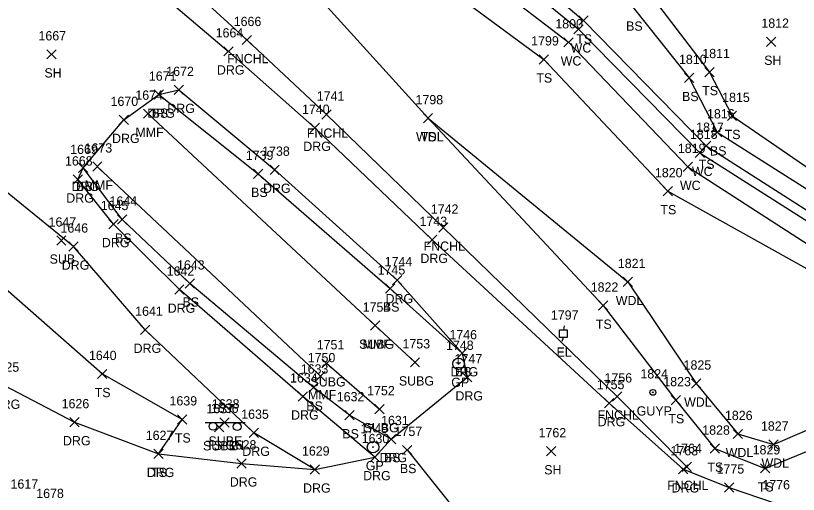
# Model space of a CAD drawing. Extents: x 1505656 to 1508446, y 700805 to 703031.
# Drawn here: x 1506456 to 1506624.7, y 702197.6 to 702300.8 of the extents above; entities that cross this region are included whole.
import ezdxf

# ---------------------------------------------------------------- set-up
doc = ezdxf.new("R2010")
doc.units = 0
for name, color, linetype in [('L_A', 7, 'Continuous'), ('L_I', 7, 'Continuous'), ('L_TIC', 7, 'Continuous'), ('LAWA', 7, 'Continuous'), ('LAWE', 7, 'Continuous'), ('LDEFAULT', 7, 'Continuous'), ('LELB', 7, 'Continuous'), ('LFNC', 7, 'Continuous'), ('R_A', 7, 'Continuous'), ('R_I', 7, 'Continuous'), ('R_TIC', 7, 'Continuous'), ('RDG', 7, 'Continuous'), ('RGP', 7, 'Continuous'), ('S_A', 7, 'Continuous'), ('S_I', 7, 'Continuous'), ('SSGN', 7, 'Continuous'), ('U_A', 7, 'Continuous'), ('U_I', 7, 'Continuous'), ('U_TIC', 7, 'Continuous'), ('UEPT', 7, 'Continuous'), ('UG', 7, 'Continuous'), ('UPGW', 7, 'Continuous')]:
    doc.layers.add(name, color=color, linetype=linetype)

msp = doc.modelspace()

# ---------------------------------------------------------------- linework, layer by layer
at = {"layer": 'L_TIC'}
for points in [[(1506577.46, 702298.78), (1506579.46, 702300.78)], [(1506579.46, 702298.78), (1506577.46, 702300.78)], [(1506576.35, 702296.85), (1506578.35, 702298.85)], [(1506578.35, 702296.85), (1506576.35, 702298.85)], [(1506504.88, 702294.55), (1506506.88, 702296.55)], [(1506506.88, 702294.55), (1506504.88, 702296.55)], [(1506574.21, 702294.05), (1506576.21, 702296.05)], [(1506576.21, 702294.05), (1506574.21, 702296.05)], [(1506617.89, 702294.18), (1506619.89, 702296.18)], [(1506619.89, 702294.18), (1506617.89, 702296.18)], [(1506462.75, 702291.46), (1506464.75, 702293.46)], [(1506464.75, 702291.46), (1506462.75, 702293.46)], [(1506568.86, 702290.37), (1506570.86, 702292.37)], [(1506570.86, 702290.37), (1506568.86, 702292.37)], [(1506600.23, 702286.37), (1506602.23, 702288.37)], [(1506602.23, 702286.37), (1506600.23, 702288.37)], [(1506604.6, 702287.64), (1506606.6, 702289.64)], [(1506606.6, 702287.64), (1506604.6, 702289.64)], [(1506485.92, 702282.77), (1506487.92, 702284.77)], [(1506487.92, 702282.77), (1506485.92, 702284.77)], [(1506483.58, 702278.66), (1506485.58, 702280.66)], [(1506485.58, 702278.66), (1506483.58, 702280.66)], [(1506522.06, 702278.47), (1506524.06, 702280.47)], [(1506524.06, 702278.47), (1506522.06, 702280.47)], [(1506543.92, 702277.68), (1506545.92, 702279.68)], [(1506545.92, 702277.68), (1506543.92, 702279.68)], [(1506543.92, 702277.68), (1506545.92, 702279.68)], [(1506545.92, 702277.68), (1506543.92, 702279.68)], [(1506609.44, 702278.18), (1506611.44, 702280.18)], [(1506611.44, 702278.18), (1506609.44, 702280.18)], [(1506606.24, 702274.64), (1506608.24, 702276.64)], [(1506608.24, 702274.64), (1506606.24, 702276.64)], [(1506603.85, 702271.74), (1506605.85, 702273.74)], [(1506605.85, 702271.74), (1506603.85, 702273.74)], [(1506602.49, 702270.23), (1506604.49, 702272.23)], [(1506604.49, 702270.23), (1506602.49, 702272.23)], [(1506469.6, 702266.98), (1506471.6, 702268.98)], [(1506471.6, 702266.98), (1506469.6, 702268.98)], [(1506472.64, 702267.28), (1506474.64, 702269.28)], [(1506474.64, 702267.28), (1506472.64, 702269.28)], [(1506599.92, 702267.2), (1506601.92, 702269.2)], [(1506601.92, 702267.2), (1506599.92, 702269.2)], [(1506507.34, 702265.69), (1506509.34, 702267.69)], [(1506509.34, 702265.69), (1506507.34, 702267.69)], [(1506595.61, 702261.95), (1506597.61, 702263.95)], [(1506597.61, 702261.95), (1506595.61, 702263.95)], [(1506478.01, 702255.83), (1506480.01, 702257.83)], [(1506480.01, 702255.83), (1506478.01, 702257.83)], [(1506547.22, 702254.09), (1506549.22, 702256.09)], [(1506549.22, 702254.09), (1506547.22, 702256.09)], [(1506586.97, 702242.37), (1506588.97, 702244.37)], [(1506588.97, 702242.37), (1506586.97, 702244.37)], [(1506492.56, 702242.04), (1506494.56, 702244.04)], [(1506494.56, 702242.04), (1506492.56, 702244.04)], [(1506535.75, 702240.97), (1506537.75, 702242.97)], [(1506537.75, 702240.97), (1506535.75, 702242.97)], [(1506581.68, 702237.27), (1506583.68, 702239.27)], [(1506583.68, 702237.27), (1506581.68, 702239.27)], [(1506532.53, 702232.96), (1506534.53, 702234.96)], [(1506534.53, 702232.96), (1506532.53, 702234.96)], [(1506551.28, 702227.01), (1506553.28, 702229.01)], [(1506553.28, 702227.01), (1506551.28, 702229.01)], [(1506473.67, 702222.53), (1506475.67, 702224.53)], [(1506475.67, 702222.53), (1506473.67, 702224.53)], [(1506520.77, 702222.06), (1506522.77, 702224.06)], [(1506522.77, 702222.06), (1506520.77, 702224.06)], [(1506601.7, 702220.47), (1506603.7, 702222.47)], [(1506603.7, 702220.47), (1506601.7, 702222.47)], [(1506519.23, 702219.62), (1506521.23, 702221.62)], [(1506521.23, 702219.62), (1506519.23, 702221.62)], [(1506584.71, 702217.69), (1506586.71, 702219.69)], [(1506586.71, 702217.69), (1506584.71, 702219.69)], [(1506597.32, 702216.88), (1506599.32, 702218.88)], [(1506599.32, 702216.88), (1506597.32, 702218.88)], [(1506526.99, 702213.63), (1506528.99, 702215.63)], [(1506528.99, 702213.63), (1506526.99, 702215.63)], [(1506490.95, 702212.74), (1506492.95, 702214.74)], [(1506492.95, 702212.74), (1506490.95, 702214.74)], [(1506610.67, 702209.59), (1506612.67, 702211.59)], [(1506612.67, 702209.59), (1506610.67, 702211.59)], [(1506535.97, 702208.5), (1506537.97, 702210.5)], [(1506537.97, 702208.5), (1506535.97, 702210.5)], [(1506618.38, 702207.31), (1506620.38, 702209.31)], [(1506620.38, 702207.31), (1506618.38, 702209.31)], [(1506485.82, 702205.3), (1506487.82, 702207.3)], [(1506487.82, 702205.3), (1506485.82, 702207.3)], [(1506539.41, 702206.14), (1506541.41, 702208.14)], [(1506541.41, 702206.14), (1506539.41, 702208.14)], [(1506570.49, 702205.87), (1506572.49, 702207.87)], [(1506572.49, 702205.87), (1506570.49, 702207.87)], [(1506605.72, 702206.43), (1506607.72, 702208.43)], [(1506607.72, 702206.43), (1506605.72, 702208.43)], [(1506599.72, 702202.5), (1506601.72, 702204.5)], [(1506601.72, 702202.5), (1506599.72, 702204.5)], [(1506616.6, 702202.18), (1506618.6, 702204.18)], [(1506618.6, 702202.18), (1506616.6, 702204.18)]]:
    msp.add_lwpolyline(points, dxfattribs=at)
at = {"layer": 'LAWA'}
msp.add_lwpolyline([(1506477.11, 702338.78), (1506505.06, 702319.4), (1506519.83, 702306.48), (1506544.92, 702278.68), (1506587.97, 702243.37), (1506602.7, 702221.47), (1506611.67, 702210.59), (1506619.38, 702208.31), (1506641.95, 702218.05), (1506645.77, 702210.36), (1506641.46, 702203.26), (1506655.95, 702212.94), (1506663.5, 702213.58), (1506668.03, 702215.72), (1506670.93, 702221.58), (1506675.61, 702223.42), (1506692.94, 702236.13), (1506718.23, 702260.42), (1506729.5, 702264.44), (1506742.86, 702284.75), (1506741.94, 702295.33)], dxfattribs=at)
at = {"layer": 'LAWE'}
for points in [[(1506490.28, 702352.03), (1506521, 702337.02), (1506544.56, 702324.54), (1506577.35, 702297.85), (1506603.49, 702271.23), (1506645.31, 702244.64), (1506657.31, 702236.2), (1506666.67, 702222.92)], [(1506488.57, 702349.6), (1506518.67, 702334.27), (1506541.33, 702321.04), (1506575.21, 702295.05), (1506600.92, 702268.2), (1506640.24, 702242.81), (1506654.94, 702232.65), (1506664.19, 702221.57), (1506666.67, 702222.92)]]:
    msp.add_lwpolyline(points, dxfattribs=at)
at = {"layer": 'LDEFAULT'}
for points in [[(1506484.58, 702279.66), (1506533.53, 702233.96)], [(1506473.64, 702268.28), (1506521.77, 702223.06)]]:
    msp.add_lwpolyline(points, dxfattribs=at)
at = {"layer": 'LELB'}
for points in [[(1506524.02, 702379.4), (1506546.11, 702363.25), (1506568.43, 702344.57), (1506583.69, 702335.66), (1506592.02, 702306.47), (1506605.6, 702288.64), (1506610.44, 702279.18), (1506647.59, 702253.7), (1506664.77, 702242.35), (1506675.61, 702223.42)], [(1506517.86, 702372.04), (1506540.4, 702356.24), (1506563.61, 702340.55), (1506580.36, 702332.13), (1506589.17, 702302.55), (1506601.23, 702287.37), (1506607.24, 702275.64), (1506646.32, 702250.86), (1506661.06, 702239.55), (1506668.92, 702226.41)], [(1506493, 702353.6), (1506523.91, 702339.68), (1506547.42, 702326.31), (1506578.46, 702299.78), (1506604.85, 702272.74), (1506645.34, 702246.87), (1506659.66, 702237.07), (1506668.92, 702226.41), (1506670.93, 702221.58)], [(1506487.03, 702347.19), (1506516.48, 702331.54), (1506536.52, 702316.03), (1506569.86, 702291.37), (1506596.61, 702262.95), (1506637.67, 702240.04), (1506649.57, 702229.14), (1506654.6, 702217.41), (1506663.5, 702213.58)], [(1506486.82, 702206.3), (1506491.95, 702213.74), (1506474.67, 702223.53), (1506451.51, 702243.89), (1506427.26, 702260.98), (1506428.13, 702279.06), (1506421.5, 702288.35)], [(1506486.92, 702283.77), (1506508.34, 702266.69), (1506536.75, 702241.97), (1506552.28, 702228.01)], [(1506544.92, 702278.68), (1506582.68, 702238.27), (1506598.32, 702217.88), (1506606.72, 702207.43), (1506617.6, 702203.18), (1506638.93, 702211.95), (1506641.46, 702203.26), (1506654.1, 702202.33), (1506664.08, 702207.76), (1506672.19, 702211.2), (1506678.19, 702215.65), (1506697.87, 702230.58), (1506723.25, 702251.01), (1506744.84, 702270.48), (1506754.22, 702281.75)], [(1506536.97, 702209.5), (1506527.99, 702214.63), (1506520.23, 702220.62), (1506493.56, 702243.04), (1506479.01, 702256.83), (1506470.6, 702267.98)], [(1506540.41, 702207.14), (1506552.35, 702192.21), (1506559.13, 702175.63), (1506560.83, 702173.24), (1506577.01, 702171.27), (1506584.12, 702164.75), (1506586.65, 702158.36), (1506582.09, 702148.79), (1506566.68, 702137.36), (1506553.67, 702122.51), (1506546.22, 702113.13)]]:
    msp.add_lwpolyline(points, dxfattribs=at)
at = {"layer": 'LFNC'}
msp.add_lwpolyline([(1506404.78, 702128.8), (1506395.36, 702117.73), (1506383.9, 702138.16), (1506370.28, 702161.28), (1506361.24, 702178.8), (1506352.89, 702196.54), (1506359.41, 702213.98), (1506368.12, 702232.5), (1506396.58, 702269.17), (1506405.46, 702278.13), (1506422.05, 702293.03), (1506443.83, 702311.16), (1506467.22, 702329.6), (1506489.51, 702310.58), (1506505.88, 702295.55), (1506523.06, 702279.47), (1506548.22, 702255.09), (1506585.71, 702218.69), (1506600.72, 702203.5)], dxfattribs=at)
at = {"layer": 'R_TIC'}
for points in [[(1506500.93, 702292.1), (1506502.93, 702294.1)], [(1506502.93, 702292.1), (1506500.93, 702294.1)], [(1506485.92, 702282.77), (1506487.92, 702284.77)], [(1506487.92, 702282.77), (1506485.92, 702284.77)], [(1506490.24, 702283.8), (1506492.24, 702285.8)], [(1506492.24, 702283.8), (1506490.24, 702285.8)], [(1506478.33, 702277.33), (1506480.33, 702279.33)], [(1506480.33, 702277.33), (1506478.33, 702279.33)], [(1506519.54, 702275.62), (1506521.54, 702277.62)], [(1506521.54, 702275.62), (1506519.54, 702277.62)], [(1506469.6, 702266.98), (1506471.6, 702268.98)], [(1506471.6, 702266.98), (1506469.6, 702268.98)], [(1506510.87, 702266.58), (1506512.87, 702268.58)], [(1506512.87, 702266.58), (1506510.87, 702268.58)], [(1506468.46, 702264.48), (1506470.46, 702266.48)], [(1506470.46, 702264.48), (1506468.46, 702266.48)], [(1506476.13, 702254.86), (1506478.13, 702256.86)], [(1506478.13, 702254.86), (1506476.13, 702256.86)], [(1506544.79, 702251.46), (1506546.79, 702253.46)], [(1506546.79, 702251.46), (1506544.79, 702253.46)], [(1506467.5, 702250.01), (1506469.5, 702252.01)], [(1506469.5, 702250.01), (1506467.5, 702252.01)], [(1506537.27, 702242.77), (1506539.27, 702244.77)], [(1506539.27, 702242.77), (1506537.27, 702244.77)], [(1506490.32, 702240.72), (1506492.32, 702242.72)], [(1506492.32, 702240.72), (1506490.32, 702242.72)], [(1506482.97, 702232.07), (1506484.97, 702234.07)], [(1506484.97, 702232.07), (1506482.97, 702234.07)], [(1506551.28, 702227.01), (1506553.28, 702229.01)], [(1506553.28, 702227.01), (1506551.28, 702229.01)], [(1506552.35, 702221.81), (1506554.35, 702223.81)], [(1506554.35, 702221.81), (1506552.35, 702223.81)], [(1506552.35, 702221.81), (1506554.35, 702223.81)], [(1506554.35, 702221.81), (1506552.35, 702223.81)], [(1506516.92, 702217.69), (1506518.92, 702219.69)], [(1506518.92, 702217.69), (1506516.92, 702219.69)], [(1506582.99, 702216.25), (1506584.99, 702218.25)], [(1506584.99, 702216.25), (1506582.99, 702218.25)], [(1506467.75, 702212.14), (1506469.75, 702214.14)], [(1506469.75, 702212.14), (1506467.75, 702214.14)], [(1506506.4, 702209.86), (1506508.4, 702211.86)], [(1506508.4, 702209.86), (1506506.4, 702211.86)], [(1506535.97, 702208.5), (1506537.97, 702210.5)], [(1506537.97, 702208.5), (1506535.97, 702210.5)], [(1506485.82, 702205.3), (1506487.82, 702207.3)], [(1506487.82, 702205.3), (1506485.82, 702207.3)], [(1506532.45, 702204.61), (1506534.45, 702206.61)], [(1506534.45, 702204.61), (1506532.45, 702206.61)], [(1506532.45, 702204.61), (1506534.45, 702206.61)], [(1506534.45, 702204.61), (1506532.45, 702206.61)], [(1506503.71, 702203.25), (1506505.71, 702205.25)], [(1506505.71, 702203.25), (1506503.71, 702205.25)], [(1506519.5, 702201.93), (1506521.5, 702203.93)], [(1506521.5, 702201.93), (1506519.5, 702203.93)], [(1506519.5, 702201.93), (1506521.5, 702203.93)], [(1506521.5, 702201.93), (1506519.5, 702203.93)], [(1506598.92, 702201.97), (1506600.92, 702203.97)], [(1506600.92, 702201.97), (1506598.92, 702203.97)], [(1506608.81, 702198.05), (1506610.81, 702200.05)], [(1506610.81, 702198.05), (1506608.81, 702200.05)]]:
    msp.add_lwpolyline(points, dxfattribs=at)
at = {"layer": 'RDG'}
for points in [[(1506520.5, 702202.93), (1506507.4, 702210.86), (1506483.97, 702233.07), (1506468.5, 702251.01), (1506438.77, 702275.2), (1506423.41, 702290.8), (1506445.37, 702309.02), (1506465.24, 702326.26), (1506484.87, 702307.6), (1506501.93, 702293.1), (1506520.54, 702276.62), (1506545.79, 702252.46), (1506583.99, 702217.25), (1506599.92, 702202.97), (1506609.81, 702199.05), (1506619.72, 702195.64), (1506632.74, 702194.06), (1506653.75, 702193.6)], [(1506533.45, 702205.61), (1506517.92, 702218.69), (1506491.32, 702241.72), (1506477.13, 702255.86), (1506469.46, 702265.48), (1506470.6, 702267.98), (1506479.33, 702278.33), (1506486.92, 702283.77), (1506491.24, 702284.8), (1506511.87, 702267.58), (1506538.27, 702243.77), (1506552.28, 702228.01), (1506553.35, 702222.81)], [(1506453.6, 702221.01), (1506468.75, 702213.14), (1506486.82, 702206.3), (1506504.71, 702204.25), (1506520.5, 702202.93), (1506533.45, 702205.61), (1506536.97, 702209.5), (1506553.35, 702222.81)]]:
    msp.add_lwpolyline(points, dxfattribs=at)
at = {"layer": 'RGP'}
for p, q in [((1506551.49, 702225.72), (1506551.49, 702225.72)), ((1506533.07, 702207.75), (1506533.07, 702207.75))]:
    msp.add_line(p, q, dxfattribs=at)
for centre, radius in [((1506551.49, 702225.72), 1.25), ((1506551.49, 702225.72), 0.0833), ((1506533.07, 702207.75), 1.25), ((1506533.07, 702207.75), 0.0833)]:
    msp.add_circle(centre, radius, dxfattribs=at)
at = {"layer": 'SSGN'}
for p, q in [((1506496.91, 702213.06), (1506505.51, 702213.06)), ((1506500.93, 702212.16), (1506500.93, 702212.16))]:
    msp.add_line(p, q, dxfattribs=at)
for centre in [(1506498.57, 702212.23), (1506503.79, 702212.16)]:
    msp.add_circle(centre, 0.833, dxfattribs=at)
at = {"layer": 'U_TIC'}
for points in [[(1506464.88, 702251.31), (1506466.88, 702253.31)], [(1506466.88, 702251.31), (1506464.88, 702253.31)], [(1506532.53, 702232.96), (1506534.53, 702234.96)], [(1506534.53, 702232.96), (1506532.53, 702234.96)], [(1506522.06, 702224.83), (1506524.06, 702226.83)], [(1506524.06, 702224.83), (1506522.06, 702226.83)], [(1506541.11, 702225.04), (1506543.11, 702227.04)], [(1506543.11, 702225.04), (1506541.11, 702227.04)], [(1506533.49, 702214.94), (1506535.49, 702216.94)], [(1506535.49, 702214.94), (1506533.49, 702216.94)], [(1506500.08, 702212.08), (1506502.08, 702214.08)], [(1506502.08, 702212.08), (1506500.08, 702214.08)], [(1506498.88, 702211.04), (1506500.88, 702213.04)], [(1506500.88, 702211.04), (1506498.88, 702213.04)]]:
    msp.add_lwpolyline(points, dxfattribs=at)
at = {"layer": 'UEPT'}
for p, q in [((1506573.25, 702231.41), (1506573.25, 702233.07)), ((1506573.25, 702233.07), (1506574.92, 702233.07)), ((1506574.25, 702233.91), (1506574.09, 702233.07)), ((1506574.92, 702233.07), (1506574.92, 702231.41)), ((1506574.92, 702231.41), (1506573.25, 702231.41)), ((1506573.84, 702230.57), (1506574.09, 702231.41)), ((1506574.09, 702232.24), (1506574.09, 702232.24))]:
    msp.add_line(p, q, dxfattribs=at)
at = {"layer": 'UG'}
for points in [[(1506542.11, 702226.04), (1506533.53, 702233.96)], [(1506523.06, 702225.83), (1506534.49, 702215.94)]]:
    msp.add_lwpolyline(points, dxfattribs=at)
at = {"layer": 'UPGW'}
for radius in [0.625, 0.0833]:
    msp.add_circle((1506593.39, 702219.56), radius, dxfattribs=at)

# ---------------------------------------------------------------- texts
at = {"layer": 'L_A'}
for s, p in [('BS', (1506587.61, 702297.55)), ('TS', (1506576.87, 702294.78)), ('WC', (1506575.66, 702292.85)), ('FNCHL', (1506501.63, 702290.55)), ('WC', (1506573.52, 702290.05)), ('SH', (1506617.38, 702290.18)), ('SH', (1506462.24, 702287.46)), ('TS', (1506568.27, 702286.37)), ('TS', (1506604.01, 702283.64)), ('BS', (1506599.67, 702282.37)), ('BS', (1506485.36, 702278.77)), ('MMF', (1506481.86, 702274.66)), ('FNCHL', (1506518.81, 702274.47)), ('WDL', (1506542.34, 702273.68)), ('TS', (1506543.33, 702273.68)), ('TS', (1506608.85, 702274.18)), ('BS', (1506605.68, 702270.64)), ('TS', (1506603.26, 702267.74)), ('WC', (1506601.8, 702266.23)), ('BS', (1506469.04, 702262.98)), ('MMF', (1506470.92, 702263.28)), ('WC', (1506599.22, 702263.2)), ('BS', (1506506.78, 702261.69)), ('TS', (1506595.02, 702257.95)), ('BS', (1506477.45, 702251.83)), ('FNCHL', (1506543.97, 702250.09)), ('BS', (1506492, 702238.04)), ('WDL', (1506585.39, 702238.37)), ('BS', (1506535.19, 702236.97)), ('TS', (1506581.09, 702233.27)), ('MMF', (1506530.81, 702228.96)), ('BS', (1506550.72, 702223.01)), ('TS', (1506473.08, 702218.53)), ('MMF', (1506519.05, 702218.06)), ('BS', (1506518.68, 702215.62)), ('WDL', (1506600.12, 702216.47)), ('FNCHL', (1506581.45, 702213.69)), ('TS', (1506596.73, 702212.88)), ('TS', (1506490.36, 702208.74)), ('BS', (1506526.44, 702209.63)), ('WDL', (1506609.08, 702205.59)), ('BS', (1506535.41, 702204.5)), ('BS', (1506538.85, 702202.14)), ('SH', (1506569.97, 702201.87)), ('TS', (1506605.13, 702202.43)), ('WDL', (1506616.79, 702203.31)), ('TS', (1506485.23, 702201.3)), ('FNCHL', (1506596.47, 702198.5)), ('TS', (1506616.01, 702198.18))]:
    msp.add_text(s, height=2, dxfattribs=at).set_placement(p)
at = {"layer": 'L_I'}
for s, p in [('1666', (1506503.04, 702298.55)), ('1800', (1506572.36, 702298.05)), ('1812', (1506616.77, 702298.18)), ('1667', (1506460.96, 702295.46)), ('1799', (1506567.16, 702294.37)), ('1811', (1506604.04, 702291.64)), ('1810', (1506599.01, 702290.37)), ('1671', (1506484.75, 702286.77)), ('1674', (1506481.84, 702282.66)), ('1741', (1506520.94, 702282.47)), ('1798', (1506542.23, 702281.68)), ('1798', (1506542.23, 702281.68)), ('1815', (1506608.32, 702282.18)), ('1816', (1506605.06, 702278.64)), ('1817', (1506602.72, 702275.74)), ('1818', (1506601.37, 702274.23)), ('1669', (1506467.8, 702270.98)), ('1673', (1506470.9, 702271.28)), ('1819', (1506598.78, 702271.2)), ('1739', (1506505.64, 702269.69)), ('1820', (1506593.83, 702265.95)), ('1644', (1506476.27, 702259.83)), ('1742', (1506545.52, 702258.09)), ('1643', (1506490.82, 702246.04)), ('1821', (1506585.84, 702246.37)), ('1745', (1506534.06, 702244.97)), ('1822', (1506579.99, 702241.27)), ('1754', (1506530.84, 702236.96)), ('1746', (1506549.53, 702231.01)), ('1640', (1506471.84, 702226.53)), ('1750', (1506518.99, 702226.06)), ('1825', (1506600.01, 702224.47)), ('1633', (1506517.49, 702223.62)), ('1756', (1506582.96, 702221.69)), ('1823', (1506595.63, 702220.88)), ('1632', (1506525.25, 702217.63)), ('1639', (1506489.2, 702216.74)), ('1826', (1506608.92, 702213.59)), ('1631', (1506534.8, 702212.5)), ('1828', (1506604.03, 702210.43)), ('1827', (1506616.68, 702211.31)), ('1627', (1506484.08, 702209.3)), ('1757', (1506537.72, 702210.14)), ('1762', (1506568.75, 702209.87)), ('1764', (1506597.98, 702206.5)), ('1829', (1506614.89, 702206.18)), ('1776', (1506616.98, 702198.64))]:
    msp.add_text(s, height=2, dxfattribs=at).set_placement(p)
at = {"layer": 'R_A'}
for s, p in [('DRG', (1506499.42, 702288.1)), ('DRG', (1506488.73, 702279.8)), ('DRG', (1506484.41, 702278.77)), ('DRG', (1506476.82, 702273.33)), ('DRG', (1506518.03, 702271.62)), ('DRG', (1506468.09, 702262.98)), ('DRG', (1506509.36, 702262.58)), ('DRG', (1506466.95, 702260.48)), ('DRG', (1506474.62, 702250.86)), ('DRG', (1506543.28, 702247.46)), ('DRG', (1506465.98, 702246.01)), ('DRG', (1506535.76, 702238.77)), ('DRG', (1506488.81, 702236.72)), ('DRG', (1506481.46, 702228.07)), ('DRG', (1506549.77, 702223.01)), ('GP', (1506549.93, 702220.72)), ('DRG', (1506550.83, 702217.81)), ('DRG', (1506550.83, 702217.81)), ('DRG', (1506451.09, 702216.01)), ('DRG', (1506515.41, 702213.69)), ('DRG', (1506581.48, 702212.25)), ('DRG', (1506466.24, 702208.14)), ('DRG', (1506504.89, 702205.86)), ('DRG', (1506534.46, 702204.5)), ('GP', (1506531.51, 702202.75)), ('DRG', (1506484.3, 702201.3)), ('DRG', (1506530.94, 702200.61)), ('DRG', (1506530.94, 702200.61)), ('DRG', (1506502.2, 702199.25)), ('DRG', (1506517.99, 702197.93)), ('DRG', (1506517.99, 702197.93)), ('DRG', (1506597.41, 702197.97))]:
    msp.add_text(s, height=2, dxfattribs=at).set_placement(p)
at = {"layer": 'R_I'}
for s, p in [('1664', (1506499.15, 702296.1)), ('1672', (1506488.5, 702287.8)), ('1671', (1506484.75, 702286.77)), ('1670', (1506476.5, 702281.33)), ('1740', (1506517.76, 702279.62)), ('1669', (1506467.8, 702270.98)), ('1738', (1506509.17, 702270.58)), ('1668', (1506466.67, 702268.48)), ('1645', (1506474.39, 702258.86)), ('1743', (1506543.1, 702255.46)), ('1646', (1506465.7, 702254.01)), ('1744', (1506535.58, 702246.77)), ('1642', (1506488.58, 702244.72)), ('1641', (1506481.8, 702236.07)), ('1746', (1506549.53, 702231.01)), ('1748', (1506548.8, 702228.72)), ('1747', (1506550.65, 702225.81)), ('1747', (1506550.65, 702225.81)), ('1625', (1506450.86, 702224.01)), ('1634', (1506515.18, 702221.69)), ('1755', (1506581.3, 702220.25)), ('1626', (1506465.95, 702216.14)), ('1635', (1506504.66, 702213.86)), ('1631', (1506534.8, 702212.5)), ('1749', (1506530.37, 702210.75)), ('1627', (1506484.08, 702209.3)), ('1630', (1506530.62, 702208.61)), ('1630', (1506530.62, 702208.61)), ('1628', (1506501.97, 702207.25)), ('1629', (1506517.75, 702205.93)), ('1629', (1506517.75, 702205.93)), ('1763', (1506597.18, 702205.97)), ('1775', (1506607.12, 702202.05)), ('1617', (1506454.94, 702198.81)), ('1776', (1506616.98, 702198.64)), ('1678', (1506460.48, 702196.78))]:
    msp.add_text(s, height=2, dxfattribs=at).set_placement(p)
at = {"layer": 'S_A'}
msp.add_text('TSIGN', height=2, dxfattribs=at).set_placement((1506497.11, 702207.14))
at = {"layer": 'S_I'}
msp.add_text('1636', height=2, dxfattribs=at).set_placement((1506498.13, 702215.14))
at = {"layer": 'U_A'}
for s, p in [('SUB', (1506463.36, 702247.31)), ('SUBG', (1506530.06, 702228.96)), ('EL', (1506572.62, 702227.24)), ('SUBG', (1506519.59, 702220.83)), ('SUBG', (1506538.64, 702221.04)), ('GUYP', (1506589.9, 702214.56)), ('SUBG', (1506531.02, 702210.94)), ('SUBE', (1506496.42, 702207.04)), ('SUBE', (1506497.61, 702208.08))]:
    msp.add_text(s, height=2, dxfattribs=at).set_placement(p)
at = {"layer": 'U_I'}
for s, p in [('1647', (1506463.14, 702255.31)), ('1754', (1506530.84, 702236.96)), ('1797', (1506571.4, 702235.24)), ('1751', (1506520.93, 702228.83)), ('1753', (1506539.42, 702229.04)), ('1824', (1506590.7, 702222.56)), ('1752', (1506531.8, 702218.94)), ('1638', (1506498.34, 702216.08)), ('1637', (1506497.14, 702215.04))]:
    msp.add_text(s, height=2, dxfattribs=at).set_placement(p)

doc.saveas('drawing.dxf')
